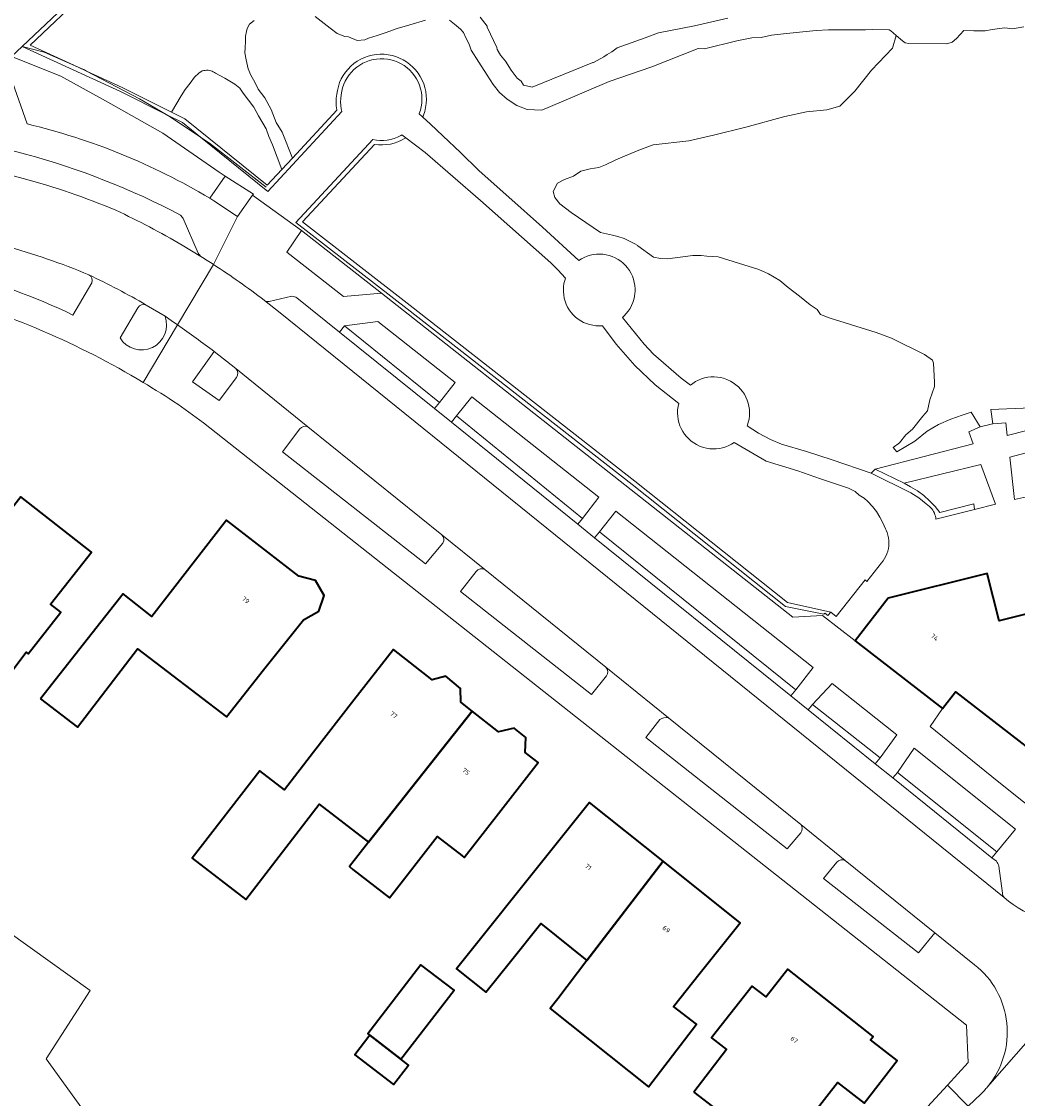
# Model space of a CAD drawing. Header units: metres. Extents: x 197700 to 204338, y 317132 to 325229.
# Tile 382 of 656: x 200048 to 200125, y 319861 to 319945. Entities that reach past the tile are written whole.
import ezdxf
from ezdxf.enums import TextEntityAlignment as Align

# ---------------------------------------------------------------- set-up
doc = ezdxf.new("R2010")
doc.units = ezdxf.units.M
for name, color, linetype, lineweight in [('B-WE-GR-BEPLANTING_CULTUUR_BODEMBEDEKKER-GV', 90, 'Continuous', 18), ('B-WE-GR-BEPLANTING_CULTUUR_BOSPLANTSOEN-GV', 90, 'Continuous', 18), ('B-WE-GR-BEPLANTING_CULTUUR_HEESTERS-GV', 90, 'Continuous', 18), ('B-WE-GR-BEPLANTING_CULTUUR_ROOS-GV', 90, 'Continuous', 18), ('B-WE-IE-TERREINAFSCHEIDING_KUNSTMATIG_HEKWERK-G', 20, 'IE-TERREINAFSCHEIDING-KUNSTMATIG', 18), ('B-WE-OG-BEBOUWING-GV', 7, 'Continuous', 35), ('B-WE-OG-BEBOUWING-T18', 10, 'Continuous', 18), ('B-WE-OG-TERREIN_CULTUURSCHEIDING-GV', 7, 'Continuous', 18), ('B-WE-OG-TERREIN_ERF-GV', 7, 'Continuous', 18), ('B-WE-VH-VERHARDING_OPEN-GV', 252, 'Continuous', 18), ('B-WE-VH-VERHARDING_STRAATBAKSTEEN-GV', 252, 'Continuous', 18), ('B-WE-VH-VERHARDING_TEGEL-GV', 252, 'Continuous', 18)]:
    doc.layers.add(name, color=color, linetype=linetype, lineweight=lineweight)
doc.styles.add('NLCS-ISO-M200-T18', font='NLCS-ISO.ttf', dxfattribs={"height": 0.36})
doc.linetypes.add('IE-TERREINAFSCHEIDING-KUNSTMATIG', pattern='A,4,[82,NLCS.SHX,S=0.75,R=90,X=0,Y=0],4,-2', length=10)

msp = doc.modelspace()

# ---------------------------------------------------------------- linework, layer by layer
at = {"layer": 'B-WE-GR-BEPLANTING_CULTUUR_BODEMBEDEKKER-GV'}
msp.add_lwpolyline([(200127.668, 319887.335), (200120.539, 319892.851), (200119.522, 319891.558), (200118.574, 319890.144), (200123.799, 319885.931), (200127.884, 319882.659), (200129.752, 319881.235), (200130.849, 319880.327), (200132.102, 319879.434), (200134.375, 319879.957), (200134.597, 319880.182), (200135.108, 319880.732), (200140.461, 319889.144), (200141.02, 319890.088), (200140.524, 319890.427), (200141.009, 319891.342), (200146.08, 319900.609), (200149.822, 319908.341)], dxfattribs=at)
msp.add_lwpolyline([(200092.833, 319905.304), (200108.103, 319893.004), (200109.474, 319894.744), (200094.112, 319906.909)], close=True, dxfattribs=at)
at = {"layer": 'B-WE-GR-BEPLANTING_CULTUUR_BOSPLANTSOEN-GV'}
for points in [[(200079.271, 319945.132), (200078.054, 319944.77), (200077.071, 319944.483), (200076.143, 319944.135), (200075.509, 319943.932), (200074.852, 319943.731), (200074.568, 319943.582), (200073.97, 319943.544), (200073.282, 319943.821), (200073.012, 319943.854), (200072.414, 319944.086), (200071.854, 319944.495), (200071.383, 319944.868), (200070.688, 319945.423)], [(200065.942, 319945.09), (200065.588, 319944.805), (200065.399, 319944.472), (200065.354, 319944.252), (200065.277, 319943.887), (200065.265, 319943.481), (200065.253, 319942.959), (200065.214, 319942.582), (200065.327, 319942.04), (200065.488, 319941.348), (200065.679, 319940.857), (200065.99, 319940.289), (200066.268, 319939.766), (200066.785, 319939.073), (200067.279, 319938.171), (200067.653, 319937.173), (200068.133, 319936.404), (200068.93, 319934.396), (200072.386, 319938.127), (200072.382, 319938.147), (200072.34, 319938.447), (200072.325, 319938.75), (200072.336, 319939.052), (200072.375, 319939.353), (200072.423, 319939.662), (200072.498, 319939.966), (200072.6, 319940.262), (200072.728, 319940.547), (200072.881, 319940.82), (200073.058, 319941.079), (200073.257, 319941.32), (200073.477, 319941.543), (200073.715, 319941.745), (200073.971, 319941.925), (200074.243, 319942.081), (200074.527, 319942.213), (200074.821, 319942.319), (200075.124, 319942.398), (200075.433, 319942.449), (200075.745, 319942.473), (200076.058, 319942.469), (200076.369, 319942.437), (200076.676, 319942.377), (200076.977, 319942.29), (200077.269, 319942.177), (200077.549, 319942.037), (200077.816, 319941.874), (200078.067, 319941.687), (200078.3, 319941.479), (200078.514, 319941.25), (200078.707, 319941.003), (200078.877, 319940.741), (200079.022, 319940.463), (200079.143, 319940.175), (200079.237, 319939.876), (200079.304, 319939.57), (200079.343, 319939.26), (200079.354, 319938.947), (200079.338, 319938.635), (200079.294, 319938.325), (200079.222, 319938.02), (200079.123, 319937.723), (200079.063, 319937.576), (200079.661, 319937.03), (200080.638, 319936.131), (200081.998, 319934.826), (200083.432, 319933.435), (200084.618, 319932.35), (200085.767, 319931.337), (200088.394, 319929.008), (200091.208, 319926.409), (200091.419, 319926.543), (200091.641, 319926.658), (200091.872, 319926.752), (200092.111, 319926.826), (200092.355, 319926.877), (200092.603, 319926.907), (200092.853, 319926.914), (200093.102, 319926.9), (200093.349, 319926.862), (200093.592, 319926.803), (200093.829, 319926.723), (200094.057, 319926.622), (200094.275, 319926.5), (200094.482, 319926.36), (200094.675, 319926.202), (200094.854, 319926.027), (200095.016, 319925.837), (200095.16, 319925.633), (200095.286, 319925.417), (200095.392, 319925.191), (200095.477, 319924.956), (200095.541, 319924.714), (200095.583, 319924.468), (200095.603, 319924.219), (200095.601, 319923.969), (200095.593, 319923.865), (200095.559, 319923.618), (200095.503, 319923.374), (200095.426, 319923.137), (200095.327, 319922.907), (200095.209, 319922.687), (200095.071, 319922.479), (200094.915, 319922.283), (200094.743, 319922.103), (200094.615, 319921.987), (200096.305, 319919.915), (200097.039, 319919.123), (200099.193, 319917.252), (200099.904, 319916.705), (200100.103, 319916.857), (200100.315, 319916.992), (200100.537, 319917.106), (200100.77, 319917.201), (200101.009, 319917.274), (200101.255, 319917.326), (200101.504, 319917.355), (200101.755, 319917.362), (200102.005, 319917.347), (200102.253, 319917.309), (200102.496, 319917.25), (200102.733, 319917.169), (200102.808, 319917.138), (200103.034, 319917.029), (200103.249, 319916.901), (200103.453, 319916.754), (200103.642, 319916.59), (200103.815, 319916.409), (200103.972, 319916.213), (200104.111, 319916.004), (200104.231, 319915.784), (200104.33, 319915.554), (200104.408, 319915.316), (200104.465, 319915.071), (200104.5, 319914.823), (200104.513, 319914.573), (200104.503, 319914.322), (200104.47, 319914.073), (200104.416, 319913.829), (200104.34, 319913.59), (200104.326, 319913.552), (200105.213, 319912.976), (200106.149, 319912.481), (200107.003, 319912.117), (200108.947, 319911.554), (200110.957, 319910.902), (200113.983, 319909.861), (200114.295, 319910.18), (200121.923, 319912.138), (200121.575, 319913.073), (200122.459, 319913.485), (200121.761, 319914.603), (200121.054, 319914.388), (200120.173, 319914.058), (200119.216, 319913.644), (200118.348, 319913.144), (200117.371, 319912.366), (200115.972, 319911.537), (200115.683, 319911.859), (200116.184, 319912.223), (200116.686, 319912.848), (200117.203, 319913.302), (200118.011, 319914.298), (200118.363, 319914.71), (200118.56, 319915.567), (200118.913, 319916.603), (200118.922, 319916.956), (200118.826, 319918.421), (200118.743, 319918.668), (200118.139, 319919.101), (200115.551, 319920.369), (200114.376, 319920.815), (200110.792, 319921.924), (200110.036, 319922.21), (200109.765, 319922.599), (200109.229, 319922.961), (200108.403, 319923.639), (200107.511, 319924.315), (200106.862, 319924.864), (200105.985, 319925.371), (200105.235, 319925.711), (200102.066, 319926.7), (200101.184, 319926.753), (200100.75, 319926.815), (200100.09, 319926.808), (200098.134, 319926.544), (200097.591, 319926.585), (200097.042, 319926.675), (200095.814, 319927.555), (200095.821, 319927.587), (200095.54, 319927.74), (200094.758, 319928.135), (200094.262, 319928.285), (200093.849, 319928.393), (200092.905, 319928.6), (200090.616, 319930.162), (200089.741, 319930.834), (200089.351, 319931.316), (200089.222, 319931.795), (200089.572, 319932.449), (200090.1, 319932.725), (200090.797, 319932.975), (200091.375, 319933.369), (200092.103, 319933.555), (200092.78, 319933.664), (200093.307, 319933.855), (200094.101, 319934.256), (200095.752, 319934.944), (200097.016, 319935.433), (200099.775, 319935.723), (200101.703, 319936.181), (200104.233, 319936.791), (200107.257, 319937.616), (200108.955, 319937.984), (200110.52, 319938.156), (200111.53, 319938.442), (200112.712, 319939.606), (200114.009, 319941.246), (200115.629, 319942.943), (200115.937, 319943.938), (200115.702, 319944.142), (200115.524, 319944.286), (200115.376, 319944.376), (200114.119, 319944.403), (200113.532, 319944.382), (200110.665, 319944.378), (200109.696, 319944.325), (200108.397, 319944.181), (200107.161, 319944.049), (200106.219, 319943.947), (200105.414, 319943.789), (200104.687, 319943.757), (200103.531, 319943.514), (200101.003, 319942.889), (200100.508, 319942.927), (200096.894, 319941.49), (200093.575, 319940.36), (200089.863, 319938.763), (200088.333, 319938.115), (200087.198, 319938.182), (200086.393, 319938.49), (200085.643, 319938.968), (200085.04, 319939.497), (200084.556, 319940.122), (200084.093, 319940.85), (200083.432, 319941.858), (200082.838, 319942.78), (200082.68, 319943.268), (200082.419, 319943.742), (200082.234, 319944.153), (200082.003, 319944.43), (200081.539, 319944.824), (200081.16, 319945.115)]]:
    msp.add_lwpolyline(points, dxfattribs=at)
for points in [[(200059.511, 319937.971), (200060.558, 319937.449), (200066.969, 319932.279), (200068.098, 319933.498), (200067.366, 319935.431), (200067.095, 319936.071), (200066.875, 319936.657), (200066.285, 319937.672), (200065.915, 319938.361), (200065.087, 319939.455), (200064.822, 319939.84), (200064.439, 319940.144), (200064.314, 319940.22), (200063.669, 319940.623), (200062.946, 319941.002), (200062.857, 319941.06), (200062.762, 319941.11), (200062.664, 319941.152), (200062.562, 319941.184), (200062.458, 319941.207), (200062.353, 319941.221), (200062.246, 319941.225), (200062.139, 319941.22), (200062.034, 319941.205), (200061.93, 319941.181), (200061.898, 319941.172), (200061.634, 319941.011), (200061.304, 319940.689), (200060.954, 319940.217), (200060.578, 319939.725), (200060.259, 319939.243)], [(200110.833, 319899.058), (200111.258, 319898.72), (200113.502, 319901.569), (200113.647, 319901.43), (200114.776, 319902.888), (200114.908, 319903.051), (200115.024, 319903.225), (200115.125, 319903.408), (200115.208, 319903.6), (200115.275, 319903.799), (200115.323, 319904.002), (200115.353, 319904.21), (200115.364, 319904.419), (200115.357, 319904.628), (200115.33, 319904.835), (200115.286, 319905.04), (200115.223, 319905.24), (200115.143, 319905.433), (200115.09, 319905.539), (200114.896, 319906.006), (200114.661, 319906.454), (200114.386, 319906.879), (200114.075, 319907.278), (200113.73, 319907.648), (200113.428, 319907.914), (200113.034, 319908.166), (200112.724, 319908.434), (200112.213, 319908.7), (200110.034, 319909.431), (200108.273, 319910.055), (200105.806, 319910.808), (200103.322, 319912.265), (200103.111, 319912.13), (200102.888, 319912.015), (200102.656, 319911.919), (200102.417, 319911.845), (200102.171, 319911.793), (200101.922, 319911.763), (200101.672, 319911.755), (200101.422, 319911.769), (200101.173, 319911.806), (200100.93, 319911.865), (200100.692, 319911.945), (200100.609, 319911.979), (200100.383, 319912.088), (200100.168, 319912.216), (200099.964, 319912.363), (200099.775, 319912.527), (200099.602, 319912.708), (200099.445, 319912.904), (200099.306, 319913.113), (200099.186, 319913.333), (200099.087, 319913.563), (200099.009, 319913.801), (200098.952, 319914.046), (200098.917, 319914.294), (200098.904, 319914.544), (200098.914, 319914.795), (200098.947, 319915.044), (200099.001, 319915.288), (200099.002, 319915.29), (200097.159, 319916.744), (200095.569, 319918.255), (200094.12, 319919.902), (200093.052, 319921.338), (200092.802, 319921.327), (200092.552, 319921.339), (200092.305, 319921.373), (200092.061, 319921.43), (200091.824, 319921.507), (200091.595, 319921.606), (200091.375, 319921.725), (200091.166, 319921.863), (200090.971, 319922.019), (200090.791, 319922.191), (200090.626, 319922.379), (200090.48, 319922.582), (200090.351, 319922.796), (200090.243, 319923.021), (200090.155, 319923.255), (200090.088, 319923.496), (200090.043, 319923.741), (200090.02, 319923.99), (200090.02, 319924.24), (200090.029, 319924.378), (200090.063, 319924.625), (200090.119, 319924.869), (200090.178, 319925.055), (200089.581, 319925.696), (200089.051, 319926.247), (200083.572, 319931.097), (200079.257, 319934.827), (200077.747, 319935.979), (200077.696, 319935.946), (200077.425, 319935.793), (200077.142, 319935.664), (200076.848, 319935.561), (200076.546, 319935.484), (200076.239, 319935.435), (200075.929, 319935.414), (200075.617, 319935.42), (200075.308, 319935.455), (200069.714, 319929.421), (200078.084, 319922.926), (200095.579, 319909.246), (200107.475, 319899.806)]]:
    msp.add_lwpolyline(points, close=True, dxfattribs=at)
at = {"layer": 'B-WE-GR-BEPLANTING_CULTUUR_HEESTERS-GV'}
for points in [[(200057.145, 319951.851), (200047.895, 319943.086), (200055.533, 319939.565), (200059.101, 319937.785), (200060.367, 319937.153), (200061.775, 319936.018), (200067.004, 319931.801), (200072.767, 319938.023), (200072.726, 319938.211), (200072.688, 319938.485), (200072.675, 319938.763), (200072.687, 319939.04), (200072.723, 319939.315), (200072.766, 319939.593), (200072.834, 319939.867), (200072.925, 319940.133), (200073.04, 319940.39), (200073.178, 319940.636), (200073.337, 319940.868), (200073.516, 319941.086), (200073.714, 319941.286), (200073.929, 319941.468), (200074.16, 319941.63), (200074.404, 319941.771), (200074.659, 319941.889), (200074.924, 319941.984), (200075.197, 319942.055), (200075.475, 319942.102), (200075.756, 319942.123), (200076.037, 319942.12), (200076.318, 319942.091), (200076.594, 319942.037), (200076.865, 319941.958), (200077.127, 319941.856), (200077.379, 319941.731), (200077.62, 319941.584), (200077.846, 319941.416), (200078.056, 319941.228), (200078.248, 319941.023), (200078.422, 319940.801), (200078.574, 319940.564), (200078.705, 319940.315), (200078.814, 319940.055), (200078.898, 319939.786), (200078.959, 319939.511), (200078.994, 319939.231), (200079.004, 319938.95), (200078.99, 319938.669), (200078.95, 319938.39), (200078.885, 319938.116), (200078.796, 319937.848), (200078.788, 319937.827), (200079.063, 319937.576), (200079.123, 319937.723), (200079.222, 319938.02), (200079.294, 319938.325), (200079.338, 319938.635), (200079.354, 319938.947), (200079.343, 319939.26), (200079.304, 319939.57), (200079.237, 319939.876), (200079.143, 319940.175), (200079.022, 319940.463), (200078.877, 319940.741), (200078.707, 319941.003), (200078.514, 319941.25), (200078.3, 319941.479), (200078.067, 319941.687), (200077.816, 319941.874), (200077.549, 319942.037), (200077.269, 319942.177), (200076.977, 319942.29), (200076.676, 319942.377), (200076.369, 319942.437), (200076.058, 319942.469), (200075.745, 319942.473), (200075.433, 319942.449), (200075.124, 319942.398), (200074.821, 319942.319), (200074.527, 319942.213), (200074.243, 319942.081), (200073.971, 319941.925), (200073.715, 319941.745), (200073.477, 319941.543), (200073.257, 319941.32), (200073.058, 319941.079), (200072.881, 319940.82), (200072.728, 319940.547), (200072.6, 319940.262), (200072.498, 319939.966), (200072.423, 319939.662), (200072.375, 319939.353), (200072.336, 319939.052), (200072.325, 319938.75), (200072.34, 319938.447), (200072.382, 319938.147), (200072.386, 319938.127), (200068.93, 319934.396), (200068.098, 319933.498), (200066.969, 319932.279), (200060.558, 319937.449), (200059.511, 319937.971), (200055.68, 319939.883), (200052.893, 319941.168), (200052.242, 319941.468), (200048.511, 319943.188), (200057.28, 319951.497)], [(200083.55, 319945.37), (200084.088, 319944.647), (200084.074, 319944.588), (200084.847, 319943.004), (200084.864, 319942.834), (200085.111, 319942.41), (200085.501, 319941.933), (200085.951, 319941.243), (200086.431, 319940.611), (200086.731, 319940.373), (200086.922, 319940.074), (200087.577, 319939.917), (200092.308, 319941.831), (200092.375, 319941.833), (200093.171, 319942.27), (200093.425, 319942.445), (200093.797, 319942.671), (200094.207, 319942.972), (200096.375, 319943.749), (200097.424, 319944.129), (200100.226, 319944.688), (200102.832, 319945.277)], [(200051.838, 319922.177), (200053.313, 319924.69)], [(200056.891, 319922.74), (200055.502, 319920.389)], [(200059.006, 319922.078), (200057.529, 319922.954)], [(200064.52, 319918.013), (200062.84, 319919.329), (200061.156, 319916.969), (200063.225, 319915.511), (200064.557, 319917.312)], [(200131.472, 319915.165), (200123.289, 319914.833), (200123.462, 319913.698), (200124.458, 319913.782), (200124.571, 319912.802), (200132.226, 319914.747)], [(200130.726, 319912.69), (200124.764, 319911.123), (200125.145, 319907.807), (200126.764, 319908.177)], [(200083.23, 319902.203), (200082.021, 319900.652), (200092.213, 319892.643), (200093.364, 319894.097)], [(200093.327, 319894.758), (200083.905, 319902.356)], [(200108.502, 319882.521), (200098.209, 319890.821)], [(200097.519, 319890.683), (200096.429, 319889.295), (200107.437, 319880.62), (200108.494, 319881.876)]]:
    msp.add_lwpolyline(points, dxfattribs=at)
for points in [[(200077.747, 319935.979), (200077.45, 319936.206), (200077.352, 319936.15), (200077.101, 319936.026), (200076.84, 319935.925), (200076.571, 319935.848), (200076.296, 319935.796), (200076.017, 319935.768), (200075.737, 319935.765), (200075.458, 319935.787), (200075.182, 319935.834), (200069.197, 319929.379), (200077.868, 319922.65), (200095.361, 319908.972), (200107.323, 319899.48), (200110.284, 319898.882), (200110.362, 319898.972), (200110.615, 319898.782), (200110.833, 319899.058), (200107.475, 319899.806), (200095.579, 319909.246), (200078.084, 319922.926), (200069.714, 319929.421), (200075.308, 319935.455), (200075.617, 319935.42), (200075.929, 319935.414), (200076.239, 319935.435), (200076.546, 319935.484), (200076.848, 319935.561), (200077.142, 319935.664), (200077.425, 319935.793), (200077.696, 319935.946)], [(200063.691, 319932.995), (200062.48, 319931.263), (200062.801, 319931.068), (200064.638, 319929.852), (200065.816, 319931.498), (200065.89, 319931.593)], [(200075.854, 319923.872), (200069.622, 319928.746), (200068.481, 319927.073), (200072.905, 319923.625)], [(200080.386, 319915.378), (200081.605, 319916.915), (200075.571, 319921.665), (200072.986, 319921.341)], [(200091.499, 319906.35), (200092.777, 319907.995), (200082.899, 319915.797), (200081.709, 319914.316)], [(200114.295, 319910.18), (200113.983, 319909.861), (200117.063, 319908.326), (200117.683, 319907.936), (200118.265, 319907.492), (200118.523, 319907.267), (200118.616, 319907.179), (200118.701, 319907.083), (200118.778, 319906.98), (200118.844, 319906.87), (200118.901, 319906.755), (200118.947, 319906.635), (200118.982, 319906.512), (200119.006, 319906.386), (200119.017, 319906.289), (200122.026, 319907.045), (200121.965, 319907.468), (200119.338, 319906.8), (200118.957, 319907.278), (200118.534, 319907.72), (200118.074, 319908.123), (200117.58, 319908.483), (200117.055, 319908.797), (200116.547, 319909.093)], [(200109.419, 319891.85), (200114.68, 319887.709), (200115.969, 319889.508), (200110.937, 319893.502)]]:
    msp.add_lwpolyline(points, close=True, dxfattribs=at)
for points in [[(200053.074, 319925.302, 0.032674), (200046.539, 319927.551)], [(200042.511, 319925.613, -0.044146), (200051.838, 319922.177)], [(200053.313, 319924.69, 0.37623), (200053.074, 319925.302)], [(200057.529, 319922.954, 0.378757), (200056.891, 319922.74)], [(200055.502, 319920.389, 0.903985), (200059.006, 319922.078)], [(200064.557, 319917.312, 0.398177), (200064.52, 319918.013)], [(200083.905, 319902.356, 0.389434), (200083.23, 319902.203)], [(200093.364, 319894.097, 0.373776), (200093.327, 319894.758)], [(200098.209, 319890.821, 0.233006), (200097.519, 319890.683)], [(200108.494, 319881.876, 0.365983), (200108.502, 319882.521)]]:
    msp.add_lwpolyline(points, format="xyb", dxfattribs=at)
at = {"layer": 'B-WE-GR-BEPLANTING_CULTUUR_ROOS-GV'}
for points in [[(200062.48, 319931.263), (200063.691, 319932.995), (200063.228, 319933.29), (200058.837, 319936.328), (200054.372, 319938.854), (200050.895, 319940.758), (200047.06, 319942.295), (200046.315, 319942.594), (200048.265, 319937.045)], [(200080.556, 319905.057), (200070.135, 319913.462)], [(200069.503, 319913.308), (200068.153, 319911.534), (200079.281, 319902.815), (200080.625, 319904.43)], [(200111.312, 319879.577), (200110.281, 319878.313), (200117.655, 319872.528), (200118.941, 319874.101), (200111.968, 319879.725)]]:
    msp.add_lwpolyline(points, dxfattribs=at)
for points in [[(200048.265, 319937.045, -0.077373), (200062.48, 319931.263)], [(200070.135, 319913.462, 0.370611), (200069.503, 319913.308)], [(200080.625, 319904.43, 0.387956), (200080.556, 319905.057)], [(200111.968, 319879.725, 0.367125), (200111.312, 319879.577)]]:
    msp.add_lwpolyline(points, format="xyb", dxfattribs=at)
msp.add_lwpolyline([(200116.022, 319886.562), (200123.773, 319880.403), (200125.222, 319882.15), (200117.335, 319888.453)], close=True, dxfattribs=at)
at = {"layer": 'B-WE-IE-TERREINAFSCHEIDING_KUNSTMATIG_HEKWERK-G'}
for points in [[(200052.242, 319941.468), (200049.602, 319942.631), (200047.895, 319943.086)], [(200052.893, 319941.168), (200052.739, 319941.249), (200052.242, 319941.468)], [(200059.101, 319937.785), (200057.011, 319938.997), (200052.893, 319941.168)], [(200061.775, 319936.018), (200059.397, 319937.613), (200059.101, 319937.785)], [(200066.867, 319932.117), (200062.478, 319935.546), (200061.775, 319936.018)], [(200075.854, 319923.872), (200069.622, 319928.746)], [(200041.704, 319823.036), (200060.496, 319849.412), (200049.758, 319864.27), (200053.177, 319869.595), (200023.016, 319891.19), (200000.223, 319907.052), (199993.666, 319910.631), (199974.643, 319916.404)]]:
    msp.add_lwpolyline(points, dxfattribs=at)
at = {"layer": 'B-WE-OG-BEBOUWING-GV'}
for points in [[(200044.683, 319904.09), (200042.047, 319900.732), (200045.362, 319898.158), (200043.802, 319896.221), (200043.124, 319895.336), (200046.027, 319893.109), (200048.185, 319895.923), (200048.34, 319895.804), (200050.884, 319899.046), (200050.097, 319899.663), (200053.271, 319903.707), (200047.77, 319908.023)], [(200049.315, 319892.301), (200052.193, 319890.104), (200056.849, 319896.203), (200063.784, 319890.91), (200066.679, 319894.547), (200069.793, 319898.459), (200070.989, 319899.114), (200071.385, 319900.35), (200070.721, 319901.512), (200069.414, 319901.85), (200063.791, 319906.197), (200057.981, 319898.717), (200055.75, 319900.473), (200052.657, 319896.545)], [(200074.833, 319881.15), (200082.91, 319891.35), (200082.029, 319892.038), (200082.018, 319893.107), (200080.865, 319894.053), (200079.801, 319893.779), (200076.788, 319896.132), (200073.71, 319892.192), (200070.554, 319888.152), (200068.303, 319885.227), (200066.379, 319886.707), (200061.13, 319879.887), (200065.299, 319876.679), (200071.006, 319884.095)], [(200082.91, 319891.35), (200074.833, 319881.15), (200073.362, 319879.239), (200073.635, 319879.028), (200076.49, 319876.822), (200080.204, 319881.586), (200082.111, 319880.096), (200082.286, 319879.961), (200084.964, 319883.389), (200088.048, 319887.337), (200087.046, 319888.12), (200087.095, 319889.287), (200086.193, 319890.029), (200084.97, 319889.741)], [(200088.941, 319880.334), (200081.709, 319871.277), (200083.975, 319869.458), (200085.901, 319871.856), (200088.254, 319874.802), (200091.855, 319871.926), (200097.79, 319879.668), (200092.061, 319884.241)], [(200100.673, 319870.968), (200103.793, 319874.875), (200097.79, 319879.668), (200091.855, 319871.926), (200089.578, 319868.955), (200088.997, 319868.197), (200096.633, 319862.099), (200100.377, 319866.985), (200098.588, 319868.357)], [(200074.944, 319866.116), (200077.369, 319864.246), (200081.505, 319869.614), (200078.929, 319871.599), (200074.793, 319866.233)], [(200100.171, 319861.697), (200102.651, 319859.78), (200106.607, 319856.722), (200108.309, 319858.924), (200108.514, 319858.787), (200111.348, 319862.444), (200113.432, 319860.825), (200116.008, 319864.141), (200113.924, 319865.76), (200114.126, 319866.02), (200107.493, 319871.255), (200105.795, 319869.105), (200104.728, 319869.947), (200101.631, 319866.024), (200101.539, 319865.907), (200102.711, 319865.008)], [(200074.944, 319866.116), (200073.777, 319864.603), (200076.797, 319862.276), (200077.963, 319863.789), (200077.369, 319864.246)]]:
    msp.add_lwpolyline(points, close=True, dxfattribs=at)
msp.add_lwpolyline([(200131.922, 319906.179), (200132.816, 319906.403), (200133.704, 319902.851), (200133.916, 319902.007), (200132.461, 319901.642), (200132.728, 319900.575), (200123.938, 319898.376), (200123.016, 319902.063), (200115.296, 319900.131), (200112.735, 319896.826), (200119.522, 319891.558), (200120.539, 319892.851), (200127.668, 319887.335)], dxfattribs=at)
at = {"layer": 'B-WE-OG-TERREIN_CULTUURSCHEIDING-GV'}
msp.add_lwpolyline([(200125.862, 319944.601), (200124.978, 319944.442), (200124.395, 319944.527), (200123.397, 319944.388), (200122.861, 319944.296), (200121.985, 319944.295), (200121.186, 319944.319), (200120.615, 319943.709), (200120.297, 319943.407), (200119.868, 319943.277), (200116.904, 319943.318), (200116.624, 319943.358), (200116.411, 319943.525), (200115.937, 319943.938), (200115.629, 319942.943), (200114.009, 319941.246), (200112.712, 319939.606), (200111.53, 319938.442), (200110.52, 319938.156), (200108.955, 319937.984), (200107.257, 319937.616), (200104.233, 319936.791), (200101.703, 319936.181), (200099.775, 319935.723), (200097.016, 319935.433), (200095.752, 319934.944), (200094.101, 319934.256), (200093.307, 319933.855), (200092.78, 319933.664), (200092.103, 319933.555), (200091.375, 319933.369), (200090.797, 319932.975), (200090.1, 319932.725), (200089.572, 319932.449), (200089.222, 319931.795), (200089.351, 319931.316), (200089.741, 319930.834), (200090.616, 319930.162), (200092.905, 319928.6), (200093.849, 319928.393), (200094.262, 319928.285), (200094.758, 319928.135), (200095.54, 319927.74), (200095.821, 319927.587), (200095.814, 319927.555), (200097.042, 319926.675), (200097.591, 319926.585), (200098.134, 319926.544), (200100.09, 319926.808), (200100.75, 319926.815), (200101.184, 319926.753), (200102.066, 319926.7), (200105.235, 319925.711), (200105.985, 319925.371), (200106.862, 319924.864), (200107.511, 319924.315), (200108.403, 319923.639), (200109.229, 319922.961), (200109.765, 319922.599), (200110.036, 319922.21), (200110.792, 319921.924), (200114.376, 319920.815), (200115.551, 319920.369), (200118.139, 319919.101), (200118.743, 319918.668), (200118.826, 319918.421), (200118.922, 319916.956), (200118.913, 319916.603), (200118.56, 319915.567), (200118.363, 319914.71), (200118.011, 319914.298), (200117.203, 319913.302), (200116.686, 319912.848), (200116.184, 319912.223), (200115.683, 319911.859), (200115.972, 319911.537), (200117.371, 319912.366), (200118.348, 319913.144), (200119.216, 319913.644), (200120.173, 319914.058), (200121.054, 319914.388), (200121.761, 319914.603), (200122.459, 319913.485), (200123.436, 319913.696), (200123.462, 319913.698), (200123.289, 319914.833), (200131.472, 319915.165)], dxfattribs=at)
at = {"layer": 'B-WE-OG-TERREIN_ERF-GV'}
for points in [[(200004.042, 319954.83), (200008.995, 319949.312), (200017.878, 319944.514), (200046.315, 319942.594), (200047.06, 319942.295), (200047.895, 319943.086), (200057.145, 319951.851), (200069.712, 319963.669), (200067.895, 319969.387), (200047.808, 319977.327), (200046.129, 319989.583), (200046.326, 319993.297), (200049.293, 320000.44), (200056.863, 320001.263), (200055.564, 320007.839), (200055.907, 320007.907), (200055.242, 320009.787)], [(200116.203, 319858.22), (200119.914, 319862.236), (200121.537, 319863.991), (200121.408, 319866.909), (200062.009, 319913.796), (200060.007, 319915.227)]]:
    msp.add_lwpolyline(points, dxfattribs=at)
for points in [[(200057.303, 319916.935, 0.06694), (200041.21, 319923.847)], [(200060.007, 319915.227, 0.012327), (200057.303, 319916.935)]]:
    msp.add_lwpolyline(points, format="xyb", dxfattribs=at)
for points in [[(200042.047, 319900.732), (200044.683, 319904.09), (200047.77, 319908.023), (200053.271, 319903.707), (200050.097, 319899.663), (200050.884, 319899.046), (200048.34, 319895.804), (200048.185, 319895.923), (200046.027, 319893.109), (200043.124, 319895.336), (200043.802, 319896.221), (200045.362, 319898.158)], [(200063.784, 319890.91), (200056.849, 319896.203), (200052.193, 319890.104), (200049.315, 319892.301), (200052.657, 319896.545), (200055.75, 319900.473), (200057.981, 319898.717), (200063.791, 319906.197), (200069.414, 319901.85), (200070.721, 319901.512), (200071.385, 319900.35), (200070.989, 319899.114), (200069.793, 319898.459), (200066.679, 319894.547)], [(200070.554, 319888.152), (200073.71, 319892.192), (200076.788, 319896.132), (200079.801, 319893.779), (200080.865, 319894.053), (200082.018, 319893.107), (200082.029, 319892.038), (200082.91, 319891.35), (200084.97, 319889.741), (200086.193, 319890.029), (200087.095, 319889.287), (200087.046, 319888.12), (200088.048, 319887.337), (200084.964, 319883.389), (200082.286, 319879.961), (200082.111, 319880.096), (200080.204, 319881.586), (200076.49, 319876.822), (200073.635, 319879.028), (200073.362, 319879.239), (200074.833, 319881.15), (200071.006, 319884.095), (200065.299, 319876.679), (200061.13, 319879.887), (200066.379, 319886.707), (200068.303, 319885.227)], [(200081.709, 319871.277), (200088.941, 319880.334), (200092.061, 319884.241), (200097.79, 319879.668), (200103.793, 319874.875), (200100.673, 319870.968), (200098.588, 319868.357), (200100.377, 319866.985), (200096.633, 319862.099), (200088.997, 319868.197), (200089.578, 319868.955), (200091.855, 319871.926), (200088.254, 319874.802), (200085.901, 319871.856), (200083.975, 319869.458)], [(200073.777, 319864.603), (200074.944, 319866.116), (200074.793, 319866.233), (200078.929, 319871.599), (200081.505, 319869.614), (200077.369, 319864.246), (200077.963, 319863.789), (200076.797, 319862.276)], [(200102.651, 319859.78), (200100.171, 319861.697), (200102.711, 319865.008), (200101.539, 319865.907), (200101.631, 319866.024), (200104.728, 319869.947), (200105.795, 319869.105), (200107.493, 319871.255), (200114.126, 319866.02), (200113.924, 319865.76), (200116.008, 319864.141), (200113.432, 319860.825), (200111.348, 319862.444), (200108.514, 319858.787), (200108.309, 319858.924), (200106.607, 319856.722)]]:
    msp.add_lwpolyline(points, close=True, dxfattribs=at)
at = {"layer": 'B-WE-VH-VERHARDING_OPEN-GV'}
for points in [[(200057.28, 319951.497), (200048.511, 319943.188), (200052.242, 319941.468), (200052.893, 319941.168), (200055.68, 319939.883), (200059.511, 319937.971), (200060.259, 319939.243), (200060.578, 319939.725), (200060.954, 319940.217), (200061.304, 319940.689), (200061.634, 319941.011), (200061.898, 319941.172), (200061.93, 319941.181), (200062.034, 319941.205), (200062.139, 319941.22), (200062.246, 319941.225), (200062.353, 319941.221), (200062.458, 319941.207), (200062.562, 319941.184), (200062.664, 319941.152), (200062.762, 319941.11), (200062.857, 319941.06), (200062.946, 319941.002), (200063.669, 319940.623), (200064.314, 319940.22), (200064.439, 319940.144), (200064.822, 319939.84), (200065.087, 319939.455), (200065.915, 319938.361), (200066.285, 319937.672), (200066.875, 319936.657), (200067.095, 319936.071), (200067.366, 319935.431), (200068.098, 319933.498), (200068.93, 319934.396), (200068.133, 319936.404), (200067.653, 319937.173), (200067.279, 319938.171), (200066.785, 319939.073), (200066.268, 319939.766), (200065.99, 319940.289), (200065.679, 319940.857), (200065.488, 319941.348), (200065.327, 319942.04), (200065.214, 319942.582), (200065.253, 319942.959), (200065.265, 319943.481), (200065.277, 319943.887), (200065.354, 319944.252), (200065.399, 319944.472), (200065.588, 319944.805), (200065.942, 319945.09)], [(200070.688, 319945.423), (200071.383, 319944.868), (200071.854, 319944.495), (200072.414, 319944.086), (200073.012, 319943.854), (200073.282, 319943.821), (200073.97, 319943.544), (200074.568, 319943.582), (200074.852, 319943.731), (200075.509, 319943.932), (200076.143, 319944.135), (200077.071, 319944.483), (200078.054, 319944.77), (200079.271, 319945.132)], [(200102.832, 319945.277), (200100.226, 319944.688), (200097.424, 319944.129), (200096.375, 319943.749), (200094.207, 319942.972), (200093.797, 319942.671), (200093.425, 319942.445), (200093.171, 319942.27), (200092.375, 319941.833), (200092.308, 319941.831), (200087.577, 319939.917), (200086.922, 319940.074), (200086.731, 319940.373), (200086.431, 319940.611), (200085.951, 319941.243), (200085.501, 319941.933), (200085.111, 319942.41), (200084.864, 319942.834), (200084.847, 319943.004), (200084.074, 319944.588), (200084.088, 319944.647), (200083.55, 319945.37)], [(200081.16, 319945.115), (200081.539, 319944.824), (200082.003, 319944.43), (200082.234, 319944.153), (200082.419, 319943.742), (200082.68, 319943.268), (200082.838, 319942.78), (200083.432, 319941.858), (200084.093, 319940.85), (200084.556, 319940.122), (200085.04, 319939.497), (200085.643, 319938.968), (200086.393, 319938.49), (200087.198, 319938.182), (200088.333, 319938.115), (200089.863, 319938.763), (200093.575, 319940.36), (200096.894, 319941.49), (200100.508, 319942.927), (200101.003, 319942.889), (200103.531, 319943.514), (200104.687, 319943.757), (200105.414, 319943.789), (200106.219, 319943.947), (200107.161, 319944.049), (200108.397, 319944.181), (200109.696, 319944.325), (200110.665, 319944.378), (200113.532, 319944.382), (200114.119, 319944.403), (200115.376, 319944.376), (200115.524, 319944.286), (200115.702, 319944.142), (200115.937, 319943.938), (200116.411, 319943.525), (200116.624, 319943.358), (200116.904, 319943.318), (200119.868, 319943.277), (200120.297, 319943.407), (200120.615, 319943.709), (200121.186, 319944.319), (200121.985, 319944.295), (200122.861, 319944.296), (200123.397, 319944.388), (200124.395, 319944.527), (200124.978, 319944.442), (200125.862, 319944.601)], [(200132.226, 319914.747), (200124.571, 319912.802), (200124.458, 319913.782), (200123.462, 319913.698), (200123.436, 319913.696), (200122.459, 319913.485), (200121.575, 319913.073), (200121.923, 319912.138), (200114.295, 319910.18), (200116.547, 319909.093), (200122.515, 319910.55), (200123.669, 319907.45), (200122.026, 319907.045), (200119.017, 319906.289), (200119.006, 319906.386), (200118.982, 319906.512), (200118.947, 319906.635), (200118.901, 319906.755), (200118.844, 319906.87), (200118.778, 319906.98), (200118.701, 319907.083), (200118.616, 319907.179), (200118.523, 319907.267), (200118.265, 319907.492), (200117.683, 319907.936), (200117.063, 319908.326), (200113.983, 319909.861), (200110.957, 319910.902), (200108.947, 319911.554), (200107.003, 319912.117), (200106.149, 319912.481), (200105.213, 319912.976), (200104.326, 319913.552), (200104.34, 319913.59), (200104.416, 319913.829), (200104.47, 319914.073), (200104.503, 319914.322), (200104.513, 319914.573), (200104.5, 319914.823), (200104.465, 319915.071), (200104.408, 319915.316), (200104.33, 319915.554), (200104.231, 319915.784), (200104.111, 319916.004), (200103.972, 319916.213), (200103.815, 319916.409), (200103.642, 319916.59), (200103.453, 319916.754), (200103.249, 319916.901), (200103.034, 319917.029), (200102.808, 319917.138), (200102.733, 319917.169), (200102.496, 319917.25), (200102.253, 319917.309), (200102.005, 319917.347), (200101.755, 319917.362), (200101.504, 319917.355), (200101.255, 319917.326), (200101.009, 319917.274), (200100.77, 319917.201), (200100.537, 319917.106), (200100.315, 319916.992), (200100.103, 319916.857), (200099.904, 319916.705), (200099.193, 319917.252), (200097.039, 319919.123), (200096.305, 319919.915), (200094.615, 319921.987), (200094.743, 319922.103), (200094.915, 319922.283), (200095.071, 319922.479), (200095.209, 319922.687), (200095.327, 319922.907), (200095.426, 319923.137), (200095.503, 319923.374), (200095.559, 319923.618), (200095.593, 319923.865), (200095.601, 319923.969), (200095.603, 319924.219), (200095.583, 319924.468), (200095.541, 319924.714), (200095.477, 319924.956), (200095.392, 319925.191), (200095.286, 319925.417), (200095.16, 319925.633), (200095.016, 319925.837), (200094.854, 319926.027), (200094.675, 319926.202), (200094.482, 319926.36), (200094.275, 319926.5), (200094.057, 319926.622), (200093.829, 319926.723), (200093.592, 319926.803), (200093.349, 319926.862), (200093.102, 319926.9), (200092.853, 319926.914), (200092.603, 319926.907), (200092.355, 319926.877), (200092.111, 319926.826), (200091.872, 319926.752), (200091.641, 319926.658), (200091.419, 319926.543), (200091.208, 319926.409), (200088.394, 319929.008), (200085.767, 319931.337), (200084.618, 319932.35), (200083.432, 319933.435), (200081.998, 319934.826), (200080.638, 319936.131), (200079.661, 319937.03), (200079.063, 319937.576), (200078.788, 319937.827), (200078.796, 319937.848), (200078.885, 319938.116), (200078.95, 319938.39), (200078.99, 319938.669), (200079.004, 319938.95), (200078.994, 319939.231), (200078.959, 319939.511), (200078.898, 319939.786), (200078.814, 319940.055), (200078.705, 319940.315), (200078.574, 319940.564), (200078.422, 319940.801), (200078.248, 319941.023), (200078.056, 319941.228), (200077.846, 319941.416), (200077.62, 319941.584), (200077.379, 319941.731), (200077.127, 319941.856), (200076.865, 319941.958), (200076.594, 319942.037), (200076.318, 319942.091), (200076.037, 319942.12), (200075.756, 319942.123), (200075.475, 319942.102), (200075.197, 319942.055), (200074.924, 319941.984), (200074.659, 319941.889), (200074.404, 319941.771), (200074.16, 319941.63), (200073.929, 319941.468), (200073.714, 319941.286), (200073.516, 319941.086), (200073.337, 319940.868), (200073.178, 319940.636), (200073.04, 319940.39), (200072.925, 319940.133), (200072.834, 319939.867), (200072.766, 319939.593), (200072.723, 319939.315), (200072.687, 319939.04), (200072.675, 319938.763), (200072.688, 319938.485), (200072.726, 319938.211), (200072.767, 319938.023), (200067.004, 319931.801), (200061.775, 319936.018), (200060.367, 319937.153), (200059.101, 319937.785), (200055.533, 319939.565), (200047.895, 319943.086), (200047.06, 319942.295), (200050.895, 319940.758), (200054.372, 319938.854), (200058.837, 319936.328), (200063.228, 319933.29), (200063.691, 319932.995), (200065.89, 319931.593), (200065.816, 319931.498), (200069.622, 319928.746), (200075.854, 319923.872), (200107.872, 319898.645), (200110.197, 319898.794), (200112.735, 319896.826), (200115.296, 319900.131), (200123.016, 319902.063), (200123.938, 319898.376), (200132.728, 319900.575)], [(200126.764, 319908.177), (200125.145, 319907.807), (200124.764, 319911.123), (200130.726, 319912.69)]]:
    msp.add_lwpolyline(points, dxfattribs=at)
for points in [[(200110.833, 319899.058), (200110.615, 319898.782), (200110.362, 319898.972), (200110.284, 319898.882), (200107.323, 319899.48), (200095.361, 319908.972), (200077.868, 319922.65), (200069.197, 319929.379), (200075.182, 319935.834), (200075.458, 319935.787), (200075.737, 319935.765), (200076.017, 319935.768), (200076.296, 319935.796), (200076.571, 319935.848), (200076.84, 319935.925), (200077.101, 319936.026), (200077.352, 319936.15), (200077.45, 319936.206), (200077.747, 319935.979), (200079.257, 319934.827), (200083.572, 319931.097), (200089.051, 319926.247), (200089.581, 319925.696), (200090.178, 319925.055), (200090.119, 319924.869), (200090.063, 319924.625), (200090.029, 319924.378), (200090.02, 319924.24), (200090.02, 319923.99), (200090.043, 319923.741), (200090.088, 319923.496), (200090.155, 319923.255), (200090.243, 319923.021), (200090.351, 319922.796), (200090.48, 319922.582), (200090.626, 319922.379), (200090.791, 319922.191), (200090.971, 319922.019), (200091.166, 319921.863), (200091.375, 319921.725), (200091.595, 319921.606), (200091.824, 319921.507), (200092.061, 319921.43), (200092.305, 319921.373), (200092.552, 319921.339), (200092.802, 319921.327), (200093.052, 319921.338), (200094.12, 319919.902), (200095.569, 319918.255), (200097.159, 319916.744), (200099.002, 319915.29), (200099.001, 319915.288), (200098.947, 319915.044), (200098.914, 319914.795), (200098.904, 319914.544), (200098.917, 319914.294), (200098.952, 319914.046), (200099.009, 319913.801), (200099.087, 319913.563), (200099.186, 319913.333), (200099.306, 319913.113), (200099.445, 319912.904), (200099.602, 319912.708), (200099.775, 319912.527), (200099.964, 319912.363), (200100.168, 319912.216), (200100.383, 319912.088), (200100.609, 319911.979), (200100.692, 319911.945), (200100.93, 319911.865), (200101.173, 319911.806), (200101.422, 319911.769), (200101.672, 319911.755), (200101.922, 319911.763), (200102.171, 319911.793), (200102.417, 319911.845), (200102.656, 319911.919), (200102.888, 319912.015), (200103.111, 319912.13), (200103.322, 319912.265), (200105.806, 319910.808), (200108.273, 319910.055), (200110.034, 319909.431), (200112.213, 319908.7), (200112.724, 319908.434), (200113.034, 319908.166), (200113.428, 319907.914), (200113.73, 319907.648), (200114.075, 319907.278), (200114.386, 319906.879), (200114.661, 319906.454), (200114.896, 319906.006), (200115.09, 319905.539), (200115.143, 319905.433), (200115.223, 319905.24), (200115.286, 319905.04), (200115.33, 319904.835), (200115.357, 319904.628), (200115.364, 319904.419), (200115.353, 319904.21), (200115.323, 319904.002), (200115.275, 319903.799), (200115.208, 319903.6), (200115.125, 319903.408), (200115.024, 319903.225), (200114.908, 319903.051), (200114.776, 319902.888), (200113.647, 319901.43), (200113.502, 319901.569), (200111.258, 319898.72)], [(200116.547, 319909.093), (200117.055, 319908.797), (200117.58, 319908.483), (200118.074, 319908.123), (200118.534, 319907.72), (200118.957, 319907.278), (200119.338, 319906.8), (200121.965, 319907.468), (200122.026, 319907.045), (200123.669, 319907.45), (200122.515, 319910.55)]]:
    msp.add_lwpolyline(points, close=True, dxfattribs=at)
at = {"layer": 'B-WE-VH-VERHARDING_STRAATBAKSTEEN-GV'}
for points in [[(200048.135, 319934.702), (200046.287, 319935.187), (200024.011, 319941.028)], [(200047.972, 319932.809), (200034.778, 319936.334), (200033.369, 319936.731), (200023.199, 319939.313), (200021.45, 319939.806)], [(200021.45, 319939.806), (200023.199, 319939.313), (200033.369, 319936.731), (200034.778, 319936.334), (200047.972, 319932.809)], [(200061.597, 319926.991), (200060.406, 319929.679)], [(200061.791, 319926.725), (200061.07, 319927.17), (200060.347, 319927.615)], [(200060.347, 319927.615), (200061.07, 319927.17), (200061.791, 319926.725)], [(200057.529, 319922.954), (200059.006, 319922.078), (200059.493, 319921.744), (200059.98, 319921.406), (200062.787, 319926.098)], [(200062.787, 319926.098), (200059.98, 319921.406)], [(200053.313, 319924.69), (200051.838, 319922.177)], [(200068.865, 319923.631), (200067.105, 319923.224)], [(200123.728, 319879.655), (200123.383, 319879.933), (200115.674, 319886.142), (200114.299, 319887.249), (200109.086, 319891.448), (200107.723, 319892.546), (200092.452, 319904.845), (200091.132, 319905.908), (200081.302, 319913.825), (200079.981, 319914.889), (200072.579, 319920.85), (200069.272, 319923.514)], [(200055.502, 319920.389), (200056.891, 319922.74)], [(200124.325, 319876.846), (200073.622, 319917.767), (200067.977, 319922.342), (200066.741, 319923.305), (200066.715, 319923.325)], [(200066.741, 319923.305), (200067.977, 319922.342), (200073.622, 319917.767), (200124.325, 319876.846)], [(200057.303, 319916.935), (200059.98, 319921.406), (200059.493, 319921.744), (200059.006, 319922.078)], [(200059.98, 319921.406), (200057.303, 319916.935)], [(200064.557, 319917.312), (200063.225, 319915.511), (200061.156, 319916.969), (200062.84, 319919.329)], [(200062.84, 319919.329), (200064.52, 319918.013), (200070.135, 319913.462), (200080.556, 319905.057), (200083.905, 319902.356), (200093.327, 319894.758), (200098.209, 319890.821), (200108.502, 319882.521), (200111.968, 319879.725), (200118.941, 319874.101), (200122.038, 319871.604)], [(200122.793, 319861.821), (200122.537, 319861.565), (200121.538, 319860.601), (200126.487, 319855.621), (200127.873, 319856.93), (200127.977, 319857.021), (200128.089, 319857.114), (200136.916, 319870.612), (200141.061, 319876.771), (200142.813, 319879.349), (200144.611, 319882.03), (200146.381, 319884.763), (200146.407, 319884.807), (200147.81, 319887.206), (200149.151, 319889.609), (200149.186, 319889.672), (200151.807, 319894.48), (200154.314, 319899.42), (200155.631, 319902.214), (200156.85, 319904.952), (200159.067, 319909.998), (200161.127, 319915.128), (200161.834, 319916.954), (200162.455, 319918.663)], [(200070.135, 319913.462), (200064.52, 319918.013)], [(200060.007, 319915.227), (200062.009, 319913.796), (200121.408, 319866.909), (200121.537, 319863.991), (200119.914, 319862.236), (200121.538, 319860.601), (200122.537, 319861.565), (200122.793, 319861.821)], [(200080.625, 319904.43), (200079.281, 319902.815), (200068.153, 319911.534), (200069.503, 319913.308)], [(200083.905, 319902.356), (200080.556, 319905.057)], [(200093.364, 319894.097), (200092.213, 319892.643), (200082.021, 319900.652), (200083.23, 319902.203)], [(200098.209, 319890.821), (200093.327, 319894.758)], [(200108.494, 319881.876), (200107.437, 319880.62), (200096.429, 319889.295), (200097.519, 319890.683)], [(200111.968, 319879.725), (200108.502, 319882.521)], [(200122.038, 319871.604), (200118.941, 319874.101), (200117.655, 319872.528), (200110.281, 319878.313), (200111.312, 319879.577)], [(200124.193, 319877.187), (200123.911, 319879.279)], [(200134.367, 319875.862), (200129.737, 319869.727), (200123.041, 319862.104)], [(200123.041, 319862.104), (200129.737, 319869.727), (200134.367, 319875.862)]]:
    msp.add_lwpolyline(points, dxfattribs=at)
for points in [[(200060.211, 319929.956, 0.054528), (200048.135, 319934.702)], [(200055.181, 319930.328, 0.032851), (200047.972, 319932.809)], [(200047.972, 319932.809, -0.032851), (200055.181, 319930.328)], [(200060.347, 319927.615, 0.022821), (200055.181, 319930.328)], [(200055.181, 319930.328, -0.022821), (200060.347, 319927.615)], [(200060.406, 319929.679, 0.094064), (200060.211, 319929.956)], [(200046.539, 319927.551, -0.032674), (200053.074, 319925.302)], [(200061.791, 319926.725, -0.100933), (200061.597, 319926.991)], [(200062.787, 319926.098, 0.005406), (200061.791, 319926.725)], [(200066.715, 319923.325, 0.021299), (200062.787, 319926.098)], [(200051.838, 319922.177, 0.044146), (200042.511, 319925.613)], [(200057.529, 319922.954, 0.022474), (200053.074, 319925.302)], [(200053.074, 319925.302, -0.37623), (200053.313, 319924.69)], [(200053.074, 319925.302, -0.022474), (200057.529, 319922.954)], [(200041.21, 319923.847, -0.06694), (200057.303, 319916.935)], [(200069.272, 319923.514, 0.127469), (200068.865, 319923.631)], [(200056.891, 319922.74, -0.378757), (200057.529, 319922.954)], [(200067.105, 319923.224, -0.205643), (200066.741, 319923.305)], [(200059.006, 319922.078, -0.903985), (200055.502, 319920.389)], [(200062.84, 319919.329, 0.009048), (200059.98, 319921.406)], [(200059.98, 319921.406, -0.009048), (200062.84, 319919.329)], [(200064.52, 319918.013, -0.398177), (200064.557, 319917.312)], [(200057.303, 319916.935, -0.012327), (200060.007, 319915.227)], [(200069.503, 319913.308, -0.370611), (200070.135, 319913.462)], [(200080.556, 319905.057, -0.387956), (200080.625, 319904.43)], [(200083.23, 319902.203, -0.389434), (200083.905, 319902.356)], [(200093.327, 319894.758, -0.373776), (200093.364, 319894.097)], [(200097.519, 319890.683, -0.233006), (200098.209, 319890.821)], [(200108.502, 319882.521, -0.365983), (200108.494, 319881.876)], [(200111.312, 319879.577, -0.367125), (200111.968, 319879.725)], [(200123.911, 319879.279, 0.145608), (200123.728, 319879.655)], [(200124.325, 319876.846, -0.114854), (200124.193, 319877.187)], [(200131.033, 319874.765, -0.213161), (200124.325, 319876.846)], [(200123.041, 319862.104, 0.421526), (200122.038, 319871.604)], [(200122.038, 319871.604, -0.421526), (200123.041, 319862.104)], [(200122.793, 319861.821, 0.015769), (200123.041, 319862.104)], [(200123.041, 319862.104, -0.015769), (200122.793, 319861.821)]]:
    msp.add_lwpolyline(points, format="xyb", dxfattribs=at)
at = {"layer": 'B-WE-VH-VERHARDING_TEGEL-GV'}
for points in [[(200048.265, 319937.045), (200046.315, 319942.594), (200017.878, 319944.514), (200008.995, 319949.312), (200004.042, 319954.83)], [(200023.141, 319941.266), (200023.312, 319941.894), (200023.332, 319942.167), (200044.719, 319940.652), (200046.444, 319935.784), (200046.287, 319935.187), (200048.135, 319934.702)], [(200062.787, 319926.098), (200064.638, 319929.852), (200062.801, 319931.068), (200062.48, 319931.263)], [(200136.746, 319878.442), (200134.597, 319880.182), (200134.375, 319879.957), (200132.102, 319879.434), (200130.849, 319880.327), (200129.752, 319881.235), (200127.884, 319882.659), (200123.799, 319885.931), (200118.574, 319890.144), (200119.522, 319891.558), (200112.735, 319896.826), (200110.197, 319898.794), (200107.872, 319898.645), (200075.854, 319923.872), (200072.905, 319923.625), (200068.481, 319927.073), (200069.622, 319928.746), (200065.816, 319931.498), (200064.638, 319929.852)], [(200060.406, 319929.679), (200061.597, 319926.991)], [(200064.638, 319929.852), (200062.787, 319926.098)], [(200067.105, 319923.224), (200068.865, 319923.631)], [(200069.272, 319923.514), (200072.579, 319920.85), (200072.986, 319921.341), (200075.571, 319921.665), (200081.605, 319916.915), (200080.386, 319915.378), (200079.981, 319914.889), (200081.302, 319913.825), (200081.709, 319914.316), (200082.899, 319915.797), (200092.777, 319907.995), (200091.499, 319906.35), (200091.132, 319905.908), (200092.452, 319904.845), (200092.833, 319905.304), (200094.112, 319906.909), (200109.474, 319894.744), (200108.103, 319893.004), (200107.723, 319892.546), (200109.086, 319891.448), (200109.419, 319891.85), (200110.937, 319893.502), (200115.969, 319889.508), (200114.68, 319887.709), (200114.299, 319887.249), (200115.674, 319886.142), (200116.022, 319886.562), (200117.335, 319888.453), (200125.222, 319882.15), (200123.773, 319880.403), (200123.383, 319879.933), (200123.728, 319879.655)], [(200066.715, 319923.325), (200066.741, 319923.305)], [(200123.911, 319879.279), (200124.193, 319877.187)], [(200114.971, 319854.26), (200121.538, 319860.601), (200119.914, 319862.236), (200116.203, 319858.22)]]:
    msp.add_lwpolyline(points, dxfattribs=at)
for points in [[(200062.48, 319931.263, 0.077373), (200048.265, 319937.045)], [(200048.135, 319934.702, -0.054528), (200060.211, 319929.956)], [(200060.211, 319929.956, -0.094064), (200060.406, 319929.679)], [(200061.597, 319926.991, 0.100933), (200061.791, 319926.725)], [(200061.791, 319926.725, -0.005406), (200062.787, 319926.098)], [(200062.787, 319926.098, -0.021299), (200066.715, 319923.325)], [(200068.865, 319923.631, -0.127469), (200069.272, 319923.514)], [(200066.741, 319923.305, 0.205643), (200067.105, 319923.224)], [(200123.728, 319879.655, -0.145608), (200123.911, 319879.279)], [(200124.193, 319877.187, 0.114854), (200124.325, 319876.846)], [(200124.325, 319876.846, 0.213161), (200131.033, 319874.765)]]:
    msp.add_lwpolyline(points, format="xyb", dxfattribs=at)
for points in [[(200080.386, 319915.378), (200072.986, 319921.341), (200072.579, 319920.85), (200079.981, 319914.889)], [(200081.302, 319913.825), (200091.132, 319905.908), (200091.499, 319906.35), (200081.709, 319914.316)], [(200092.452, 319904.845), (200107.723, 319892.546), (200108.103, 319893.004), (200092.833, 319905.304)], [(200109.419, 319891.85), (200109.086, 319891.448), (200114.299, 319887.249), (200114.68, 319887.709)], [(200123.773, 319880.403), (200116.022, 319886.562), (200115.674, 319886.142), (200123.383, 319879.933)]]:
    msp.add_lwpolyline(points, close=True, dxfattribs=at)

# ---------------------------------------------------------------- texts
at = {"layer": 'B-WE-OG-BEBOUWING-T18', "style": 'NLCS-ISO-M200-T18'}
for s, rotation, p in [('79', 322.3, (200065.285, 319899.986)), ('74', 322.2, (200118.914, 319897.093)), ('77', 322.1, (200076.808, 319891.041)), ('75', 322.1, (200082.438, 319886.643)), ('71', 321.4, (200091.949, 319879.212)), ('69', 321.4, (200098.025, 319874.362)), ('67', 321.8, (200107.989, 319865.768))]:
    msp.add_text(s, height=0.36, rotation=rotation, dxfattribs=at).set_placement(p, align=Align.MIDDLE)

doc.saveas('drawing.dxf')
